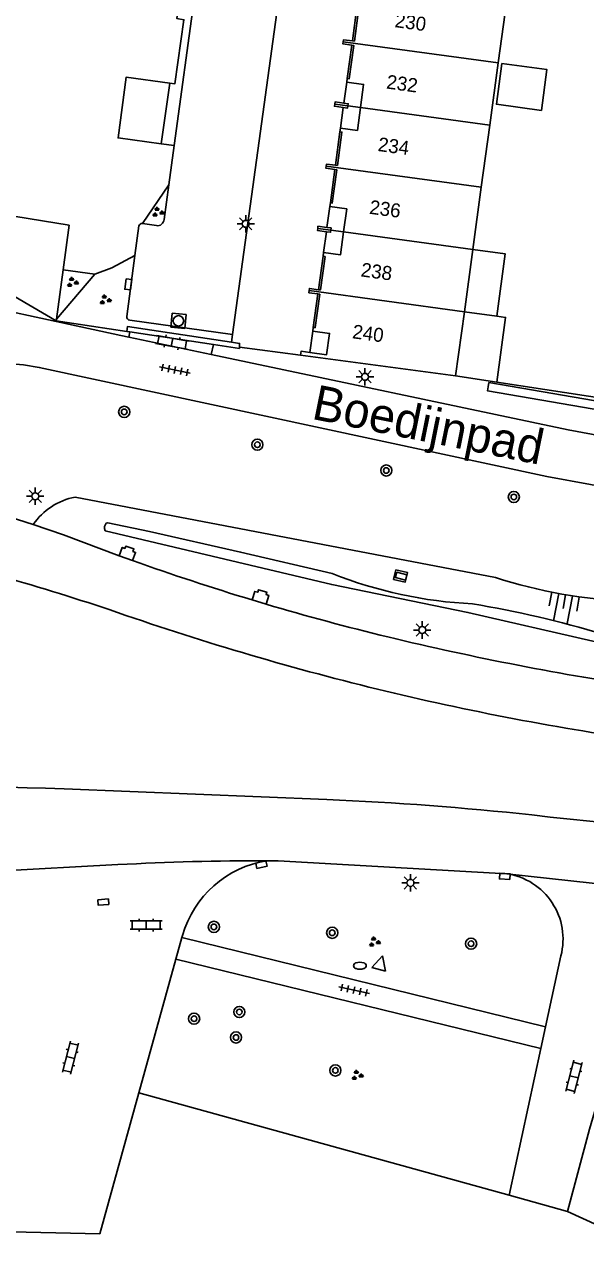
# Model space of a CAD drawing. Extents: x 132999 to 136000, y 398499 to 400501.
# Drawn here: x 134832 to 134872.1, y 399113.9 to 399202.1 of the extents above; entities that cross this region are included whole.
import ezdxf

# ---------------------------------------------------------------- set-up
doc = ezdxf.new("R2010")
doc.units = 0
for name, color, linetype in [('gg-afsc-erfafscheiding', 7, 'Continuous'), ('gg-afsc-hekwerk', 7, 'Continuous'), ('gg-afsc-muur', 7, 'Continuous'), ('gg-anno-huisnummerreeks BGT', 7, 'Continuous'), ('gg-anno-openbare ruimte label', 7, 'Continuous'), ('gg-bbg-gedigitaliseerde bijgebouw', 7, 'Continuous'), ('gg-bbg-hoofdgebouw', 7, 'Continuous'), ('gg-bbg-luifel en loopbrug', 7, 'Continuous'), ('gg-bbg-onder overbouw', 7, 'Continuous'), ('gg-bbg-pand overbouw', 7, 'Continuous'), ('gg-bbg-pilaar onder overbouw', 7, 'Continuous'), ('gg-bbg-pilaar pand', 7, 'Continuous'), ('gg-bbg-tussenscheiding', 7, 'Continuous'), ('gg-bbg-tussenscheiding niveau 01', 7, 'Continuous'), ('gg-knt-bovenkant onderkant talud', 7, 'Continuous'), ('gg-knt-verharding', 7, 'Continuous'), ('gt-grn-groengrens', 7, 'Continuous'), ('gt-grn-vlakafsluiter', 7, 'Continuous'), ('gt-symb-boom', 7, 'Continuous'), ('gt-symb-brandkraan', 7, 'Continuous'), ('gt-symb-groenvak', 7, 'Continuous'), ('gt-symb-klinker verharding', 7, 'Continuous'), ('gt-symb-kolk', 7, 'Continuous'), ('gt-symb-kolk center center', 7, 'Continuous'), ('gt-symb-lichtmast', 7, 'Continuous'), ('gt-symb-rioolschacht', 7, 'Continuous'), ('gt-symb-talud symbool', 7, 'Continuous'), ('gt-symb-tegel verharding', 7, 'Continuous'), ('gt-symb-waterafsluiter', 7, 'Continuous')]:
    doc.layers.add(name, color=color, linetype=linetype)

# ---------------------------------------------------------------- blocks, each defined once
blk = doc.blocks.new('gt0-LMAST')
at = {"layer": 'gt-symb-lichtmast'}
for p, q in [((-0.182, 0.173), (-0.447, 0.438)), ((-0.005, 0.246), (-0.005, 0.621)), ((0.172, 0.173), (0.437, 0.438)), ((-0.255, -0.004), (-0.63, -0.004)), ((-0.182, -0.181), (-0.447, -0.446)), ((-0.005, -0.254), (-0.005, -0.629)), ((0.437, -0.446), (0.172, -0.181)), ((0.245, -0.004), (0.62, -0.004))]:
    blk.add_line(p, q, dxfattribs=at)
blk.add_circle((-0.005, -0.004), 0.25, dxfattribs=at)
blk = doc.blocks.new('gt0-KL1')
at = {"layer": 'gt-symb-klinker verharding'}
for p, q in [((-1.15, 0.3), (1.15, 0.3)), ((-1, -0.3), (-1, 0.3)), ((-0.5, 0.3), (-0.5, 0.45)), ((0, -0.3), (0, 0.3)), ((0.5, 0.3), (0.5, 0.45)), ((1, -0.3), (1, 0.3)), ((-1.15, -0.3), (1.15, -0.3)), ((-0.5, -0.45), (-0.5, -0.3)), ((0.5, -0.45), (0.5, -0.3))]:
    blk.add_line(p, q, dxfattribs=at)
blk = doc.blocks.new('gt0-TEG1')
at = {"layer": 'gt-symb-tegel verharding'}
for p, q in [((-1.125, 0), (1.125, 0)), ((-0.9, -0.25), (-0.9, 0.25)), ((-0.45, -0.25), (-0.45, 0.25)), ((0, -0.25), (0, 0.25)), ((0.45, -0.25), (0.45, 0.25)), ((0.9, -0.25), (0.9, 0.25))]:
    blk.add_line(p, q, dxfattribs=at)
blk = doc.blocks.new('gt0-RS')
at = {"layer": 'gt-symb-rioolschacht'}
blk.add_lwpolyline([(-0.5, -0.5), (0.5, -0.5), (0.5, 0.5), (-0.5, 0.5)], close=True, dxfattribs=at)
blk.add_circle((0, 0), 0.375, dxfattribs=at)
blk = doc.blocks.new('gt0-KOLK')
at = {"layer": 'gt-symb-kolk'}
blk.add_lwpolyline([(0, 0), (0.375, 0), (0.375, 0.4), (-0.375, 0.4), (-0.375, 0), (0, 0)], dxfattribs=at)
blk = doc.blocks.new('gt0-GRVAK')
at = {"layer": 'gt-symb-groenvak'}
for p, q in [((-0.11, 0.189), (-0.228, 0.24)), ((-0.182, 0.153), (0.088, 0.153)), ((-0.091, 0.211), (-0.156, 0.322)), ((-0.047, 0.214), (-0.047, 0.393)), ((-0.004, 0.211), (0.061, 0.322)), ((0.015, 0.189), (0.133, 0.24)), ((0.262, -0.052), (0.197, 0.059)), ((0.305, -0.049), (0.305, 0.13)), ((0.349, -0.052), (0.414, 0.059)), ((-0.245, -0.228), (-0.363, -0.177)), ((-0.318, -0.264), (-0.047, -0.264)), ((-0.226, -0.206), (-0.291, -0.095)), ((-0.183, -0.203), (-0.183, -0.024)), ((-0.139, -0.206), (-0.074, -0.095)), ((-0.12, -0.228), (-0.002, -0.177)), ((0.243, -0.074), (0.125, -0.023)), ((0.17, -0.11), (0.441, -0.11)), ((0.368, -0.074), (0.486, -0.023))]:
    blk.add_line(p, q, dxfattribs=at)
blk = doc.blocks.new('gt0-BOOM')
at = {"layer": 'gt-symb-boom'}
for radius in [0.4, 0.2]:
    blk.add_circle((0, 0), radius, dxfattribs=at)
blk = doc.blocks.new('gt0-TALUD_1')
at = {"layer": 'gt-symb-talud symbool'}
for p, q in [((-1, -1), (-1, 0)), ((-0.5, -2), (-0.5, 0)), ((0, -1), (0, 0)), ((0.5, -2), (0.5, 0)), ((1, -1), (1, 0))]:
    blk.add_line(p, q, dxfattribs=at)
blk = doc.blocks.new('gt0-BR')
at = {"layer": 'gt-symb-brandkraan'}
for centre, radius, start, end in [((-0.244, 0), 0.206, 107.56694, 252.43307), ((0.599, -2.664), 3, 106.89205, 107.56694), ((0, -0.691), 0.938, 73.10799, 106.89205), ((-0.599, -2.664), 3, 72.43309, 73.10799), ((0.244, 0), 0.206, 287.56695, 72.43309), ((0.599, 2.664), 3, 252.43307, 253.10797), ((0, 0.691), 0.938, 253.10797, 286.89206), ((-0.599, 2.664), 3, 286.89206, 287.56695)]:
    blk.add_arc(centre, radius, start, end, dxfattribs=at)
blk = doc.blocks.new('gt0-WAFSL')
at = {"layer": 'gt-symb-waterafsluiter'}
for p, q in [((-0.5, -0.333), (0, 0.667)), ((0, 0.667), (0.5, -0.333)), ((0.5, -0.333), (-0.5, -0.333))]:
    blk.add_line(p, q, dxfattribs=at)
blk = doc.blocks.new('gt0-KOLKCC')
at = {"layer": 'gt-symb-kolk center center'}
blk.add_lwpolyline([(-0.375, 0.2), (0.375, 0.2), (0.375, -0.2), (-0.375, -0.2)], close=True, dxfattribs=at)

msp = doc.modelspace()

# ---------------------------------------------------------------- linework, layer by layer
at = {"layer": 'gg-afsc-erfafscheiding'}
msp.add_line((134841.759, 399193.551), (134842.692, 399193.423), dxfattribs=at)
for points in [[(134842.907, 399202.697), (134842.883, 399202.523), (134843.381, 399202.444), (134842.735, 399197.837), (134842.379, 399197.888)], [(134812.408, 399189.967), (134830.311, 399188.508), (134835.162, 399187.707)], [(134865.794, 399176.464), (134874.091, 399175.207), (134874.114, 399175.379)]]:
    msp.add_lwpolyline(points, dxfattribs=at)
at = {"layer": 'gg-afsc-hekwerk'}
for p, q in [((134835.162, 399187.707), (134834.73, 399184.511)), ((134834.73, 399184.511), (134834.253, 399180.977)), ((134834.253, 399180.977), (134834.237, 399180.86)), ((134834.237, 399180.86), (134839.287, 399180.1)), ((134839.287, 399180.1), (134839.519, 399180.065)), ((134839.519, 399180.065), (134845.499, 399179.165)), ((134847.376, 399178.979), (134847.374, 399179.149))]:
    msp.add_line(p, q, dxfattribs=at)
msp.add_lwpolyline([(134845.499, 399179.165), (134847.364, 399178.884), (134847.376, 399178.979)], dxfattribs=at)
at = {"layer": 'gg-afsc-muur'}
for p, q in [((134851.74, 399178.41), (134847.376, 399178.979)), ((134837.357, 399115.408), (134829.19, 399115.61))]:
    msp.add_line(p, q, dxfattribs=at)
at = {"layer": 'gg-bbg-gedigitaliseerde bijgebouw'}
for p, q in [((134841.759, 399193.551), (134842.379, 399197.888)), ((134842.379, 399197.888), (134842.382, 399197.907))]:
    msp.add_line(p, q, dxfattribs=at)
msp.add_lwpolyline([(134841.759, 399193.551), (134838.665, 399193.97), (134839.255, 399198.331), (134842.382, 399197.907)], dxfattribs=at)
at = {"layer": 'gg-bbg-hoofdgebouw'}
for p, q in [((134865.903, 399199.351), (134866.512, 399203.823)), ((134865.296, 399194.888), (134865.903, 399199.351)), ((134855.05, 399197.97), (134855.086, 399198.232)), ((134854.6, 399194.67), (134854.564, 399194.407)), ((134864.69, 399190.437), (134865.296, 399194.888)), ((134864.084, 399185.978), (134864.69, 399190.437)), ((134853.84, 399189.05), (134853.876, 399189.314)), ((134863.476, 399181.515), (134864.084, 399185.978)), ((134853.39, 399185.75), (134853.354, 399185.487)), ((134862.85, 399176.91), (134863.476, 399181.515)), ((134852.62, 399180.13), (134852.656, 399180.392)), ((134851.74, 399178.41), (134862.85, 399176.91))]:
    msp.add_line(p, q, dxfattribs=at)
for points in [[(134855.413, 399200.62), (134854.782, 399200.707), (134854.803, 399200.861)], [(134854.803, 399200.861), (134854.824, 399201.014), (134855.455, 399200.927)], [(134854.199, 399191.708), (134853.56, 399191.794), (134853.581, 399191.948)], [(134853.581, 399191.948), (134853.602, 399192.101), (134854.241, 399192.015)], [(134852.36, 399183.027), (134852.381, 399183.18), (134853.026, 399183.092)], [(134852.984, 399182.785), (134852.339, 399182.873), (134852.36, 399183.027)], [(134852.41, 399178.594), (134851.78, 399178.68), (134851.758, 399178.536), (134851.74, 399178.41)]]:
    msp.add_lwpolyline(points, dxfattribs=at)
at = {"layer": 'gg-bbg-luifel en loopbrug'}
for p, q in [((134865.794, 399181.197), (134863.476, 399181.515)), ((134862.85, 399176.91), (134865.794, 399176.464))]:
    msp.add_line(p, q, dxfattribs=at)
for points in [[(134866.169, 399199.314), (134869.393, 399198.872), (134868.991, 399195.945), (134865.767, 399196.387), (134866.169, 399199.314)], [(134864.084, 399185.978), (134866.407, 399185.659), (134865.794, 399181.197)], [(134865.794, 399181.197), (134866.432, 399181.109), (134865.794, 399176.464)]]:
    msp.add_lwpolyline(points, dxfattribs=at)
at = {"layer": 'gg-bbg-onder overbouw'}
for points in [[(134855.784, 399203.327), (134855.923, 399203.308), (134855.594, 399200.908), (134855.455, 399200.927)], [(134855.086, 399198.232), (134855.225, 399198.213), (134855.552, 399200.601), (134855.413, 399200.62)], [(134855.05, 399197.97), (134856.26, 399197.81), (134856.034, 399196.148)], [(134856.034, 399196.148), (134855.81, 399194.51), (134854.6, 399194.67)], [(134854.564, 399194.407), (134854.703, 399194.389), (134854.38, 399191.996), (134854.241, 399192.015)], [(134853.876, 399189.314), (134854.014, 399189.295), (134854.338, 399191.689), (134854.199, 399191.708)], [(134853.84, 399189.05), (134855.05, 399188.88), (134854.826, 399187.237)], [(134854.826, 399187.237), (134854.6, 399185.58), (134853.39, 399185.75)], [(134853.354, 399185.487), (134853.493, 399185.468), (134853.164, 399183.073), (134853.026, 399183.092)], [(134852.656, 399180.392), (134852.795, 399180.373), (134853.122, 399182.766), (134852.984, 399182.785)], [(134852.62, 399180.13), (134853.82, 399179.96), (134853.61, 399178.43), (134852.41, 399178.594)]]:
    msp.add_lwpolyline(points, dxfattribs=at)
at = {"layer": 'gg-bbg-pand overbouw'}
for p, q in [((134855.784, 399203.327), (134855.455, 399200.927)), ((134855.086, 399198.232), (134855.413, 399200.62)), ((134855.05, 399197.97), (134854.844, 399196.466)), ((134854.6, 399194.67), (134854.804, 399196.158)), ((134854.564, 399194.407), (134854.241, 399192.015)), ((134853.876, 399189.314), (134854.199, 399191.708)), ((134853.84, 399189.05), (134853.635, 399187.556)), ((134853.39, 399185.75), (134853.596, 399187.247)), ((134853.354, 399185.487), (134853.026, 399183.092)), ((134852.656, 399180.392), (134852.984, 399182.785)), ((134852.62, 399180.13), (134852.41, 399178.594))]:
    msp.add_line(p, q, dxfattribs=at)
at = {"layer": 'gg-bbg-pilaar onder overbouw'}
for points in [[(134855.132, 399196.27), (134855.153, 399196.424), (134854.844, 399196.466)], [(134854.804, 399196.158), (134855.111, 399196.116), (134855.132, 399196.27)], [(134853.91, 399187.361), (134853.931, 399187.515), (134853.635, 399187.556)], [(134853.596, 399187.247), (134853.889, 399187.207), (134853.91, 399187.361)]]:
    msp.add_lwpolyline(points, dxfattribs=at)
at = {"layer": 'gg-bbg-pilaar pand'}
for points in [[(134854.191, 399196.399), (134854.17, 399196.245), (134854.804, 399196.158)], [(134854.844, 399196.466), (134854.212, 399196.553), (134854.191, 399196.399)], [(134853.635, 399187.556), (134852.99, 399187.644), (134852.969, 399187.49)], [(134852.969, 399187.49), (134852.948, 399187.336), (134853.596, 399187.247)]]:
    msp.add_lwpolyline(points, dxfattribs=at)
at = {"layer": 'gg-bbg-tussenscheiding'}
for p, q in [((134865.903, 399199.351), (134854.803, 399200.861)), ((134855.132, 399196.27), (134854.191, 399196.399)), ((134865.296, 399194.888), (134856.034, 399196.148)), ((134864.69, 399190.437), (134853.581, 399191.948)), ((134853.91, 399187.361), (134852.969, 399187.49)), ((134864.084, 399185.978), (134854.826, 399187.237)), ((134863.476, 399181.515), (134852.36, 399183.027))]:
    msp.add_line(p, q, dxfattribs=at)
at = {"layer": 'gg-bbg-tussenscheiding niveau 01'}
for p, q in [((134856.034, 399196.148), (134855.132, 399196.27)), ((134854.826, 399187.237), (134853.91, 399187.361))]:
    msp.add_line(p, q, dxfattribs=at)
at = {"layer": 'gg-knt-bovenkant onderkant talud'}
msp.add_line((134865.7, 399162.467), (134835.587, 399168.229), dxfattribs=at)
msp.add_lwpolyline([(134854.008, 399162.751), (134847.445, 399164.287), (134840.933, 399165.753), (134837.933, 399166.391), (134837.806, 399166.346), (134837.691, 399166.108), (134837.694, 399165.962), (134837.747, 399165.809), (134853.978, 399161.95), (134863.727, 399159.959), (134872.683, 399157.892), (134884.031, 399156.395), (134890.928, 399156.315)], dxfattribs=at)
for centre, radius, start, end in [((134836.516, 399163.536), 4.784, 101.19409, 145.29234), ((134865.42, 399191.232), 30.682, 248.16417, 267.45168), ((134876.513, 399195.409), 34.671, 251.8283, 268.09484), ((134850.381, 399080.75), 80.993, 73.4837, 80.27925)]:
    msp.add_arc(centre, radius, start, end, dxfattribs=at)
at = {"layer": 'gg-knt-verharding'}
for p, q in [((134842.692, 399193.423), (134845.1, 399211.016)), ((134842.307, 399190.613), (134842.692, 399193.423)), ((134841.965, 399188.12), (134842.307, 399190.613)), ((134839.878, 399185.546), (134840.162, 399187.661)), ((134840.418, 399187.844), (134841.411, 399187.688)), ((134839.293, 399181.179), (134839.878, 399185.546)), ((134846.868, 399179.882), (134839.507, 399180.897)), ((134838.87, 399179.82), (134839.44, 399179.698)), ((134839.44, 399179.698), (134839.519, 399180.065)), ((134839.44, 399179.698), (134845.348, 399178.44)), ((134845.348, 399178.44), (134845.499, 399179.165)), ((134838.754, 399164.022), (134839.711, 399163.676)), ((134848.275, 399160.851), (134849.273, 399160.552)), ((134834.807, 399147.318), (134853.623, 399146.541)), ((134828.6, 399141.337), (134838.657, 399141.878)), ((134849.348, 399142.159), (134850.131, 399142.157)), ((134850.131, 399142.157), (134866.525, 399141.228)), ((134866.525, 399141.228), (134878.917, 399139.857)), ((134842.815, 399135.106), (134843.244, 399136.648)), ((134843.285, 399136.795), (134843.244, 399136.648)), ((134843.244, 399136.648), (134869.29, 399130.259)), ((134840.15, 399125.53), (134842.815, 399135.106)), ((134842.815, 399135.106), (134868.951, 399128.695)), ((134869.29, 399130.259), (134870.39, 399135.346)), ((134868.951, 399128.695), (134869.29, 399130.259)), ((134866.677, 399118.179), (134868.951, 399128.695))]:
    msp.add_line(p, q, dxfattribs=at)
for points in [[(134853.869, 399223.885), (134852.94, 399223.991), (134846.868, 399179.882)], [(134819.78, 399183.007), (134821.019, 399183.145), (134822.265, 399183.169), (134823.508, 399183.077), (134824.738, 399182.87), (134838.87, 399179.82)], [(134908.976, 399166.689), (134908.038, 399166.641), (134905.309, 399166.777), (134880.79, 399171.2), (134870.91, 399173.05), (134845.348, 399178.44)], [(134822.107, 399175.637), (134824.088, 399176.21), (134825.179, 399176.572), (134827.315, 399177.426), (134828.439, 399177.675), (134829.587, 399177.791), (134830.74, 399177.804), (134831.89, 399177.713), (134833.028, 399177.52), (134869.39, 399169.71), (134891.279, 399165.678)], [(134814.166, 399171.059), (134820.017, 399169.858), (134822.568, 399169.254), (134830.274, 399167.005), (134832.583, 399166.26)], [(134832.583, 399166.26), (134834.752, 399165.515), (134838.754, 399164.022)], [(134838.754, 399164.022), (134838.97, 399164.614), (134839.155, 399164.546), (134839.214, 399164.704), (134839.804, 399164.504), (134839.739, 399164.329), (134839.921, 399164.262), (134839.711, 399163.676)], [(134858.408, 399162.314), (134859.238, 399162.127), (134859.392, 399162.821), (134858.576, 399163.01), (134858.408, 399162.314)], [(134848.275, 399160.851), (134848.459, 399161.46), (134848.67, 399161.4), (134848.721, 399161.58), (134849.319, 399161.412), (134849.267, 399161.231), (134849.458, 399161.176), (134849.273, 399160.552)], [(134868.316, 399145.436), (134869.614, 399145.291), (134878.181, 399144.416), (134879.407, 399144.289)], [(134870.872, 399117.016), (134872.434, 399122.918), (134873.115, 399125.182), (134873.556, 399127.017)]]:
    msp.add_lwpolyline(points, dxfattribs=at)
for centre, radius, start, end in [((134840.411, 399187.584), 0.26, 88.34917, 162.76851), ((134841.491, 399188.156), 0.475, 260.26032, 355.63271), ((134839.542, 399181.146), 0.251, 172.37044, 262.01676), ((134781.182, 398990.329), 179.092, 71.49022, 76.95543), ((134901.691, 399337.177), 184.239, 250.34151, 253.14623), ((134901.082, 399335.251), 182.219, 253.48173, 256.32385), ((134906.36, 399355.289), 206.748, 250.70341, 256.25699), ((134908.334, 399367.397), 215.17, 256.47133, 261.55629), ((134904.049, 399346.703), 197.859, 256.31618, 262.12058), ((134820.829, 398675.728), 471.797, 88.30229, 93.46421), ((134844.243, 398923.585), 223.153, 83.80719, 87.59104), ((134849.113, 398947.572), 194.587, 89.93089, 93.08032), ((134850.521, 399134.725), 7.526, 98.96341, 164.03564), ((134865.801, 399136.542), 4.742, 345.39574, 81.22124)]:
    msp.add_arc(centre, radius, start, end, dxfattribs=at)
at = {"layer": 'gt-grn-groengrens'}
for p, q in [((134840.418, 399187.844), (134842.307, 399190.613)), ((134837.004, 399184.204), (134834.253, 399180.977)), ((134834.73, 399184.511), (134837.004, 399184.204)), ((134846.801, 399179.329), (134846.868, 399179.882))]:
    msp.add_line(p, q, dxfattribs=at)
for points in [[(134811.518, 399187.21), (134813.985, 399186.639), (134819.81, 399186.526), (134827.648, 399184.695), (134834.237, 399180.86)], [(134839.878, 399185.546), (134838.215, 399184.669), (134837.004, 399184.204)], [(134839.287, 399180.1), (134839.34, 399180.452), (134846.801, 399179.329)], [(134846.801, 399179.329), (134847.373, 399179.243), (134847.374, 399179.149)], [(134865.182, 399176.139), (134865.131, 399175.843), (134874.988, 399174.146), (134875.09, 399174.738), (134865.233, 399176.435), (134865.182, 399176.139)]]:
    msp.add_lwpolyline(points, dxfattribs=at)
at = {"layer": 'gt-grn-vlakafsluiter'}
for p, q in [((134840.15, 399125.53), (134837.357, 399115.408)), ((134866.677, 399118.179), (134840.15, 399125.53)), ((134870.872, 399117.016), (134866.677, 399118.179)), ((134877.717, 399113.867), (134870.872, 399117.016))]:
    msp.add_line(p, q, dxfattribs=at)

# ---------------------------------------------------------------- block references
at = {"layer": 'gt-symb-boom'}
for p in [(134839.111, 399174.333), (134848.65, 399171.979), (134857.883, 399170.132), (134867.019, 399168.235), (134845.534, 399137.415), (134854.011, 399136.992), (134863.957, 399136.21), (134844.115, 399130.833), (134847.121, 399129.489)]:
    msp.add_blockref('gt0-BOOM', p, dxfattribs=at)
at = {"layer": 'gt-symb-boom', "rotation": -15.481185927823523}
for p in [(134847.357, 399131.316), (134854.238, 399127.126)]:
    msp.add_blockref('gt0-BOOM', p, dxfattribs=at)
at = {"layer": 'gt-symb-brandkraan'}
msp.add_blockref('gt0-BR', (134855.992, 399134.633), dxfattribs=at)
at = {"layer": 'gt-symb-groenvak'}
for p in [(134841.501, 399188.644), (134835.383, 399183.616), (134837.73, 399182.359), (134857.017, 399136.326), (134855.778, 399126.77)]:
    msp.add_blockref('gt0-GRVAK', p, dxfattribs=at)
at = {"layer": 'gt-symb-klinker verharding'}
for p, rotation in [((134842.535, 399179.318), -10.30997039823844), ((134835.262, 399128.045), 75.57446822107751), ((134871.332, 399126.666), 75.5744682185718)]:
    msp.add_blockref('gt0-KL1', p, dxfattribs=dict(at, rotation=rotation))
msp.add_blockref('gt0-KL1', (134840.685, 399137.544), dxfattribs=at)
at = {"layer": 'gt-symb-kolk'}
for p, rotation in [((134839.6, 399183.445), 82.3024353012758), ((134848.897, 399142.074), -167.77053964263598), ((134866.379, 399141.236), 176.75437134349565)]:
    msp.add_blockref('gt0-KOLK', p, dxfattribs=dict(at, rotation=rotation))
at = {"layer": 'gt-symb-kolk center center'}
for p, rotation in [((134858.95, 399162.556), -13.53716393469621), ((134837.614, 399139.193), 4.4506922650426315)]:
    msp.add_blockref('gt0-KOLKCC', p, dxfattribs=dict(at, rotation=rotation))
at = {"layer": 'gt-symb-lichtmast'}
for p in [(134847.819, 399187.817), (134856.361, 399176.85), (134832.743, 399168.288), (134860.464, 399158.7), (134859.62, 399140.576)]:
    msp.add_blockref('gt0-LMAST', p, dxfattribs=at)
at = {"layer": 'gt-symb-rioolschacht', "rotation": 84.29342164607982}
msp.add_blockref('gt0-RS', (134842.997, 399180.86), dxfattribs=at)
at = {"layer": 'gt-symb-talud symbool', "xscale": 1.0002569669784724, "yscale": 1.0002569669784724, "rotation": -10.658361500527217}
msp.add_blockref('gt0-TALUD_1', (134870.727, 399161.224), dxfattribs=at)
at = {"layer": 'gt-symb-tegel verharding'}
for p, rotation in [((134842.739, 399177.34), -11.478482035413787), ((134855.574, 399132.875), 167.81315978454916)]:
    msp.add_blockref('gt0-TEG1', p, dxfattribs=dict(at, rotation=rotation))
at = {"layer": 'gt-symb-waterafsluiter', "rotation": -15.481185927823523}
msp.add_blockref('gt0-WAFSL', (134857.426, 399134.699), dxfattribs=at)

# ---------------------------------------------------------------- texts
at = {"layer": 'gg-anno-huisnummerreeks BGT'}
for s, rotation, p in [('230', 352.2, (134858.452, 399201.92)), ('232', 352.2, (134857.849, 399197.519)), ('234', 352.3, (134857.24, 399193.039)), ('236', 352.3, (134856.631, 399188.539)), ('238', 352.2, (134856.018, 399184.049)), ('240', 352.2, (134855.41, 399179.615))]:
    msp.add_text(s, height=1, rotation=rotation, dxfattribs=at).set_placement(p)
at = {"layer": 'gg-anno-openbare ruimte label'}
msp.add_text('Boedijnpad', height=2.5, rotation=348.6, dxfattribs=at).set_placement((134852.465, 399173.846))

doc.saveas('drawing.dxf')
